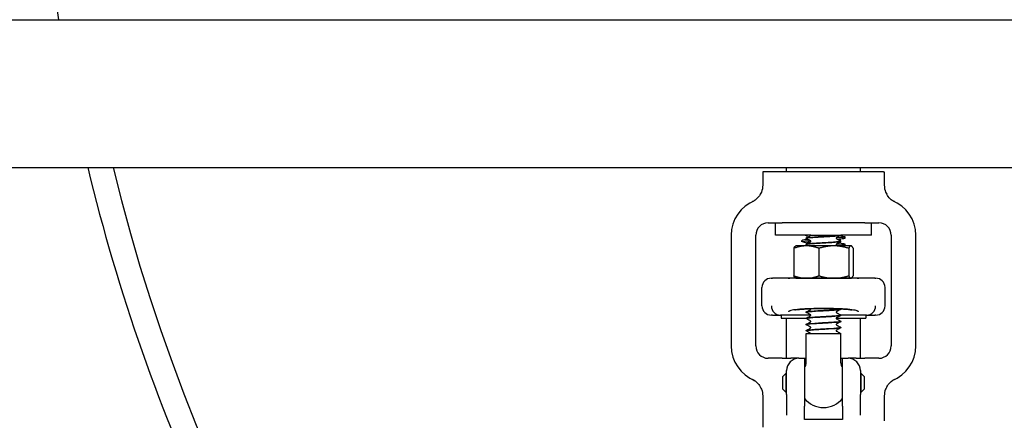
# Model space of a CAD drawing. Header units: inches. Extents: x 24 to 1128, y -58 to 748.
# Tile 556 of 656: x 907.4 to 917.4, y 302.54 to 306.61. Entities that reach past the tile are written whole.
import ezdxf

# ---------------------------------------------------------------- set-up
doc = ezdxf.new("R2010")
doc.units = ezdxf.units.IN
doc.header["$LTSCALE"] = 32
doc.header["$MEASUREMENT"] = 0
doc.layers.add('Visible (ANSI)', color=7, linetype='Continuous', lineweight=30)

msp = doc.modelspace()

# ---------------------------------------------------------------- linework, layer by layer
at = {"layer": 'Visible (ANSI)'}
for p, q in [((905.73584, 306.60867), (983.48584, 306.60867)), ((905.73584, 305.10867), (982.73584, 305.10867)), ((915.19084, 305.06267), (915.19084, 305.10867)), ((915.94084, 305.06267), (915.94084, 305.10867)), ((914.95479, 305.06267), (914.94834, 305.06267)), ((914.94834, 305.06267), (914.94834, 304.92871)), ((914.96243, 305.06267), (914.95479, 305.06267)), ((916.16925, 305.06267), (914.96243, 305.06267)), ((916.17688, 305.06267), (916.16925, 305.06267)), ((916.17688, 305.06267), (916.18334, 305.06267)), ((916.18334, 305.06267), (916.18334, 304.92871)), ((915.00334, 304.54617), (915.14525, 304.54617)), ((915.07834, 304.42117), (915.07834, 304.54617)), ((915.98642, 304.54617), (915.14525, 304.54617)), ((915.98642, 304.54617), (916.12834, 304.54617)), ((916.05334, 304.42117), (916.05334, 304.54617)), ((914.62834, 304.42117), (914.62834, 303.29617)), ((914.87834, 303.29617), (914.87834, 304.42117)), ((915.43717, 304.42117), (915.07834, 304.42117)), ((915.39584, 304.41651), (915.39584, 304.39662)), ((915.43717, 304.42117), (915.43717, 304.42117)), ((915.43717, 304.42117), (915.45182, 304.42117)), ((915.43717, 304.42114), (915.43717, 304.42117)), ((915.45182, 304.42117), (915.71467, 304.42117)), ((915.71467, 304.42117), (915.74077, 304.42117)), ((915.74084, 304.42117), (915.74077, 304.42117)), ((915.74084, 304.42083), (915.74084, 304.42117)), ((916.05334, 304.42117), (915.74084, 304.42117)), ((915.78459, 304.39205), (915.78459, 304.40391)), ((916.25334, 304.42117), (916.25334, 303.29617)), ((916.50334, 303.29617), (916.50334, 304.42117)), ((915.28434, 304.31267), (915.28148, 304.31102)), ((915.39201, 304.31267), (915.28434, 304.31267)), ((915.34709, 304.35498), (915.34709, 304.36684)), ((915.39084, 304.38955), (915.39084, 304.39017)), ((915.39084, 304.32699), (915.39084, 304.32761)), ((915.67068, 304.31267), (915.39201, 304.31267)), ((915.39584, 304.3831), (915.39584, 304.38098)), ((915.39584, 304.34237), (915.39584, 304.33406)), ((915.39584, 304.32054), (915.39584, 304.31267)), ((915.84451, 304.31267), (915.67068, 304.31267)), ((915.73584, 304.3779), (915.73584, 304.36534)), ((915.73584, 304.35182), (915.73584, 304.34237)), ((915.74084, 304.35827), (915.74084, 304.35889)), ((915.78459, 304.31791), (915.78459, 304.32977)), ((915.84734, 304.31267), (915.84451, 304.31267)), ((915.84734, 304.31267), (915.8502, 304.31102)), ((915.26418, 304.28753), (915.26418, 304.00881)), ((915.51985, 304.28753), (915.51985, 304.00881)), ((915.82151, 304.28753), (915.82151, 304.00881)), ((915.8675, 304.28753), (915.8675, 304.00881)), ((915.03459, 303.98367), (915.04601, 303.98367)), ((915.20777, 303.98367), (915.04601, 303.98367)), ((915.28434, 303.98367), (915.20777, 303.98367)), ((915.90743, 303.98327), (915.22425, 303.98327)), ((915.28434, 303.98367), (915.28148, 303.98532)), ((915.28434, 303.98367), (915.39201, 303.98367)), ((915.39201, 303.98367), (915.67068, 303.98367)), ((915.67068, 303.98367), (915.84451, 303.98367)), ((915.74084, 303.98327), (915.74084, 303.98352)), ((915.84451, 303.98367), (915.84734, 303.98367)), ((915.84734, 303.98367), (915.8502, 303.98532)), ((915.9239, 303.98367), (915.84734, 303.98367)), ((916.08567, 303.98367), (915.9239, 303.98367)), ((916.08567, 303.98367), (916.09709, 303.98367)), ((914.94084, 303.70242), (914.94084, 303.88992)), ((916.19084, 303.70242), (916.19084, 303.88992)), ((915.04601, 303.60867), (915.03459, 303.60867)), ((915.04601, 303.60867), (915.12871, 303.60867)), ((915.4371, 303.60867), (915.12871, 303.60867)), ((915.13459, 303.60867), (915.13459, 303.57742)), ((915.39084, 303.6388), (915.39084, 303.63942)), ((916.00296, 303.60867), (915.74079, 303.60867)), ((915.74084, 303.67008), (915.74084, 303.6707)), ((915.74084, 303.60752), (915.74084, 303.60814)), ((915.99709, 303.60867), (915.99709, 303.57742)), ((916.00296, 303.60867), (916.08567, 303.60867)), ((916.09709, 303.60867), (916.08567, 303.60867)), ((915.13459, 303.57742), (915.39089, 303.57742)), ((915.19084, 303.17117), (915.19084, 303.57742)), ((915.39084, 303.57624), (915.39084, 303.57686)), ((915.39084, 303.51368), (915.39084, 303.5143)), ((915.69458, 303.57742), (915.99709, 303.57742)), ((915.74084, 303.54496), (915.74084, 303.54558)), ((915.94084, 303.17117), (915.94084, 303.57742)), ((915.39084, 303.45111), (915.39084, 303.45173)), ((915.39084, 303.42117), (915.74084, 303.42117)), ((915.39084, 303.12427), (915.39084, 303.42117)), ((915.74084, 303.48239), (915.74084, 303.48302)), ((915.74084, 303.12427), (915.74084, 303.42117)), ((915.14525, 303.17117), (915.00334, 303.17117)), ((915.14525, 303.17117), (915.23419, 303.17117)), ((915.31584, 303.17117), (915.23419, 303.17117)), ((915.31584, 303.17117), (915.37209, 303.17117)), ((915.37209, 303.17117), (915.39084, 303.17117)), ((915.37209, 303.17117), (915.37209, 302.68625)), ((915.74084, 303.17117), (915.75959, 303.17117)), ((915.75959, 303.17117), (915.81584, 303.17117)), ((915.75959, 302.68625), (915.75959, 303.17117)), ((915.89749, 303.17117), (915.81584, 303.17117)), ((915.89749, 303.17117), (915.98642, 303.17117)), ((916.12834, 303.17117), (915.98642, 303.17117)), ((915.15334, 302.98492), (915.18459, 303.01617)), ((915.18459, 303.01617), (915.18459, 302.82617)), ((915.18459, 303.01617), (915.19084, 303.01617)), ((915.19084, 302.80371), (915.19084, 303.04617)), ((915.94084, 303.04617), (915.94084, 302.80371)), ((915.94084, 303.01617), (915.94709, 303.01617)), ((915.94709, 302.82617), (915.94709, 303.01617)), ((915.97834, 302.98492), (915.94709, 303.01617)), ((915.15334, 302.85742), (915.15334, 302.98492)), ((915.97834, 302.98492), (915.97834, 302.85742)), ((915.15334, 302.85742), (915.18459, 302.82617)), ((915.18459, 302.82617), (915.19084, 302.82617)), ((915.19084, 302.80371), (915.19084, 302.59405)), ((915.94084, 302.82617), (915.94709, 302.82617)), ((915.94084, 302.59405), (915.94084, 302.80371)), ((915.97834, 302.85742), (915.94709, 302.82617)), ((914.94834, 302.78863), (914.94834, 302.47242)), ((916.18334, 302.78863), (916.18334, 302.53492)), ((915.37209, 302.5481), (915.37209, 302.68625)), ((915.75959, 302.68625), (915.75959, 302.5481)), ((915.75959, 302.5481), (915.37209, 302.5481))]:
    msp.add_line(p, q, dxfattribs=at)
for centre, radius, start, end in [((926.56584, 309.54617), 19, 100.538275, 188.893904), ((926.56584, 309.54617), 19, 193.506321, 217), ((926.56584, 309.54617), 19, 193.506321, 217), ((926.56584, 309.54617), 18.75, 193.689887, 259.742957), ((915.00334, 304.42117), 0.375, 110.895709, 180), ((916.12834, 304.42117), 0.375, 0, 69.104291), ((915.00334, 304.42117), 0.125, 90, 180), ((916.12834, 304.42117), 0.125, 0, 90), ((915.03459, 303.88992), 0.09375, 90, 180), ((916.09709, 303.88992), 0.09375, 0, 90), ((915.03459, 303.70242), 0.09375, 180, 270), ((916.09709, 303.70242), 0.09375, 270, 0), ((915.00334, 303.29617), 0.375, 180, 249.104291), ((915.00334, 303.29617), 0.125, 180, 270), ((916.12834, 303.29617), 0.125, 270, 0), ((916.12834, 303.29617), 0.375, 290.895709, 0), ((915.31584, 303.04617), 0.125, 90, 180), ((915.32834, 303.12427), 0.0625, 319.464198, 0), ((915.80334, 303.12427), 0.0625, 180, 220.535802), ((915.81584, 303.04617), 0.125, 0, 90), ((915.56584, 302.92117), 0.25, 139.464198, 140.805033), ((915.56584, 302.92117), 0.25, 39.194967, 40.535802), ((915.56584, 302.92117), 0.25, 219.194967, 320.805033)]:
    msp.add_arc(centre, radius, start, end, dxfattribs=at)
for centre, major_axis, ratio, start_param, end_param in [((915.12785, 303.70242), (0.01834, -0.09202), 0.97679102, 4.52009819, 6.07292062), ((916.00383, 303.70242), (0.01834, 0.09202), 0.97679102, 3.35185734, 4.90467977), ((915.35454, 303.70242), (-0.24503, -0.08795), 0.13252538, 0.33573791, 0.3537118), ((915.77714, 303.70242), (0.24503, -0.08795), 0.13252538, 5.9294735, 5.9474474)]:
    msp.add_ellipse(centre, major_axis=major_axis, ratio=ratio, start_param=start_param, end_param=end_param, dxfattribs=at)
for points, knots in [([(914.94834, 304.92871), (914.94834, 304.9043), (914.94357, 304.88012), (914.93129, 304.8502), (914.92783, 304.84308), (914.92394, 304.83622)], [0, 0, 0, 0, 0.18604443, 0.18604443, 0.246402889, 0.246402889, 0.246402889, 0.246402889]), ([(916.18334, 304.92871), (916.18334, 304.9043), (916.18811, 304.88012), (916.20038, 304.8502), (916.20385, 304.84308), (916.20774, 304.83622)], [0, 0, 0, 0, 0.18604443, 0.18604443, 0.246402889, 0.246402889, 0.246402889, 0.246402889]), ([(914.92394, 304.83622), (914.91781, 304.82541), (914.91062, 304.81524), (914.89455, 304.79671), (914.88575, 304.78836), (914.86524, 304.77234), (914.85564, 304.76683), (914.84981, 304.76367), (914.84937, 304.76343), (914.84892, 304.76319)], [0, 0, 0, 0, 0.094692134, 0.094692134, 0.187007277, 0.187007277, 0.294045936, 0.294045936, 0.301560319, 0.301560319, 0.301560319, 0.301560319]), ([(916.28276, 304.76319), (916.28191, 304.76364), (916.28109, 304.76409), (916.27304, 304.76851), (916.25904, 304.77679), (916.22957, 304.8039), (916.21736, 304.81925), (916.20774, 304.83622)], [0.010286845, 0.010286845, 0.010286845, 0.010286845, 0.015902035, 0.015902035, 0.08584187, 0.08584187, 0.151933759, 0.151933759, 0.151933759, 0.151933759]), ([(914.84892, 304.76319), (914.84666, 304.76199), (914.84434, 304.76081), (914.84186, 304.75962), (914.84176, 304.75958), (914.84167, 304.75953)], [-0.020804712, -0.020804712, -0.020804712, -0.020804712, 0, 0, 0.000806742, 0.000806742, 0.000806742, 0.000806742]), ([(916.29001, 304.75953), (916.28991, 304.75958), (916.28982, 304.75962), (916.28738, 304.76079), (916.28506, 304.76197), (916.28276, 304.76319)], [-0.7199277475, -0.7199277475, -0.7199277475, -0.7199277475, -0.71835885, -0.71835885, -0.678581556, -0.678581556, -0.678581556, -0.678581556]), ([(915.39084, 304.3902), (915.3909, 304.39148), (915.39138, 304.39267), (915.39248, 304.39433), (915.39307, 304.39488), (915.39411, 304.39568), (915.39459, 304.39596), (915.39505, 304.3962)], [0, 0, 0, 0, 0.0179607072, 0.0179607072, 0.0351353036, 0.0351353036, 0.0511829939, 0.0511829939, 0.0511829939, 0.0511829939]), ([(915.391, 304.38952), (915.39089, 304.39022), (915.39206, 304.39091), (915.39457, 304.39161), (915.40569, 304.39469), (915.44292, 304.39777), (915.49204, 304.40086), (915.5408, 304.40392), (915.60013, 304.40698), (915.64766, 304.41004), (915.69526, 304.4131), (915.72993, 304.41616), (915.73857, 304.41923), (915.74008, 304.41976), (915.74084, 304.4203), (915.74084, 304.42083)], [-9.42748697, -9.42748697, -9.42748697, -9.42748697, -9.21800988, -9.21800988, -9.21800988, -8.28932797, -8.28932797, -8.28932797, -7.36745047, -7.36745047, -7.36745047, -6.4443529, -6.4443529, -6.4443529, -6.28318531, -6.28318531, -6.28318531, -6.28318531]), ([(915.74077, 304.42117), (915.73922, 304.41808), (915.71081, 304.41499), (915.6664, 304.41191), (915.622, 304.40882), (915.56268, 304.40573), (915.51115, 304.40265), (915.45964, 304.39956), (915.41713, 304.39648), (915.39991, 304.39339), (915.39391, 304.39232), (915.39103, 304.39124), (915.39111, 304.39017)], [0.0284489, 0.0284489, 0.0284489, 0.0284489, 0.95866177, 0.95866177, 0.95866177, 1.88860597, 1.88860597, 1.88860597, 2.81828424, 2.81828424, 2.81828424, 3.14159265, 3.14159265, 3.14159265, 3.14159265]), ([(915.43536, 304.41736), (915.43539, 304.41738), (915.43557, 304.41748), (915.43612, 304.41805), (915.43643, 304.41844), (915.43697, 304.41958), (915.43717, 304.42035), (915.43717, 304.42114)], [0.006616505, 0.006616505, 0.006616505, 0.006616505, 0.0240177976, 0.0240177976, 0.0367345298, 0.0367345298, 0.0499151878, 0.0499151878, 0.0499151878, 0.0499151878]), ([(915.77982, 304.40633), (915.78289, 304.40554), (915.78451, 304.40475), (915.78459, 304.40396), (915.7849, 304.40049), (915.75507, 304.39702), (915.70551, 304.39354), (915.70225, 304.39331), (915.69891, 304.39309), (915.69549, 304.39286)], [156.87400369, 156.87400369, 156.87400369, 156.87400369, 157.0747399, 157.0747399, 157.0747399, 157.9578984, 157.9578984, 157.9578984, 158.01598536, 158.01598536, 158.01598536, 158.01598536]), ([(915.74084, 304.4208), (915.74078, 304.41953), (915.7403, 304.41833), (915.7392, 304.41667), (915.7386, 304.41612), (915.73756, 304.41532), (915.73709, 304.41504), (915.73663, 304.4148)], [0, 0, 0, 0, 0.0179607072, 0.0179607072, 0.0351353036, 0.0351353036, 0.0511829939, 0.0511829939, 0.0511829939, 0.0511829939]), ([(915.35171, 304.35256), (915.35085, 304.35278), (915.3501, 304.35301), (915.34948, 304.35323), (915.34009, 304.35667), (915.35989, 304.3601), (915.40211, 304.36354), (915.41041, 304.36421), (915.41954, 304.36489), (915.42934, 304.36556)], [-166.71003963, -166.71003963, -166.71003963, -166.71003963, -166.65250255, -166.65250255, -166.65250255, -165.77937014, -165.77937014, -165.77937014, -165.60781864, -165.60781864, -165.60781864, -165.60781864]), ([(915.4096, 304.37597), (915.39543, 304.37488), (915.38323, 304.37379), (915.3736, 304.37271), (915.35629, 304.37075), (915.34748, 304.36879), (915.34742, 304.36684)], [159.446970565, 159.446970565, 159.446970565, 159.446970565, 159.723807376, 159.723807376, 159.723807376, 160.221225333, 160.221225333, 160.221225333, 160.221225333]), ([(915.39084, 304.32696), (915.39074, 304.32999), (915.41631, 304.33301), (915.45822, 304.33603), (915.50065, 304.3391), (915.55885, 304.34216), (915.61085, 304.34522), (915.6646, 304.34838), (915.71035, 304.35155), (915.72979, 304.35471), (915.73708, 304.3559), (915.74061, 304.35708), (915.74054, 304.35827)], [-15.71067228, -15.71067228, -15.71067228, -15.71067228, -14.79949305, -14.79949305, -14.79949305, -13.87702404, -13.87702404, -13.87702404, -12.92355433, -12.92355433, -12.92355433, -12.56637061, -12.56637061, -12.56637061, -12.56637061]), ([(915.39505, 304.38352), (915.39433, 304.38389), (915.39357, 304.38434), (915.39233, 304.38563), (915.39189, 304.38619), (915.39116, 304.38765), (915.39088, 304.38857), (915.39084, 304.38952)], [0, 0, 0, 0, 0.0248984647, 0.0248984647, 0.0378207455, 0.0378207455, 0.0512080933, 0.0512080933, 0.0512080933, 0.0512080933]), ([(915.39084, 304.32764), (915.3909, 304.32891), (915.39138, 304.33011), (915.39248, 304.33177), (915.39307, 304.33232), (915.39411, 304.33312), (915.39459, 304.3334), (915.39505, 304.33364)], [0, 0, 0, 0, 0.0179607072, 0.0179607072, 0.0351353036, 0.0351353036, 0.0511829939, 0.0511829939, 0.0511829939, 0.0511829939]), ([(915.39505, 304.32096), (915.39433, 304.32133), (915.39357, 304.32178), (915.39233, 304.32307), (915.39189, 304.32363), (915.39116, 304.32509), (915.39088, 304.32601), (915.39084, 304.32696)], [0, 0, 0, 0, 0.0248984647, 0.0248984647, 0.0378207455, 0.0378207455, 0.0512080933, 0.0512080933, 0.0512080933, 0.0512080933]), ([(915.74063, 304.35892), (915.74076, 304.35807), (915.73903, 304.35723), (915.73535, 304.35639), (915.72188, 304.35331), (915.68263, 304.35023), (915.63257, 304.34714), (915.58251, 304.34406), (915.52285, 304.34098), (915.47632, 304.3379), (915.42981, 304.33482), (915.39754, 304.33174), (915.39182, 304.32866), (915.39117, 304.32831), (915.39086, 304.32796), (915.39089, 304.32761)], [6.2804763, 6.2804763, 6.2804763, 6.2804763, 6.53439267, 6.53439267, 6.53439267, 7.46278218, 7.46278218, 7.46278218, 8.39092206, 8.39092206, 8.39092206, 9.318815, 9.318815, 9.318815, 9.42477796, 9.42477796, 9.42477796, 9.42477796]), ([(915.42518, 304.3494), (915.41954, 304.34871), (915.41463, 304.34802), (915.41057, 304.34732), (915.40089, 304.34567), (915.39613, 304.34402), (915.39617, 304.34237)], [165.908988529, 165.908988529, 165.908988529, 165.908988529, 166.085001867, 166.085001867, 166.085001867, 166.50441064, 166.50441064, 166.50441064, 166.50441064]), ([(915.43717, 304.35858), (915.43717, 304.35979), (915.43667, 304.36091), (915.43588, 304.36198), (915.43559, 304.3622), (915.43539, 304.36235), (915.43535, 304.36237), (915.43535, 304.36237)], [0, 0, 0, 0, 0.0201710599, 0.0201710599, 0.0365922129, 0.0365922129, 0.045399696, 0.045399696, 0.045399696, 0.045399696]), ([(915.43536, 304.3548), (915.43539, 304.35482), (915.43557, 304.35491), (915.43612, 304.35549), (915.43643, 304.35588), (915.43697, 304.35701), (915.43717, 304.35779), (915.43717, 304.35858)], [0.006616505, 0.006616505, 0.006616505, 0.006616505, 0.0240177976, 0.0240177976, 0.0367345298, 0.0367345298, 0.0499151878, 0.0499151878, 0.0499151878, 0.0499151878]), ([(915.6963, 304.39363), (915.69624, 304.3936), (915.69606, 304.39349), (915.69555, 304.39295), (915.69524, 304.39257), (915.69471, 304.39143), (915.6945, 304.39065), (915.6945, 304.38986)], [0.0087512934, 0.0087512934, 0.0087512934, 0.0087512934, 0.0240177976, 0.0240177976, 0.0367345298, 0.0367345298, 0.0499151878, 0.0499151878, 0.0499151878, 0.0499151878]), ([(915.6945, 304.38986), (915.6945, 304.38865), (915.69501, 304.38753), (915.6958, 304.38646), (915.69608, 304.38624), (915.69629, 304.38609), (915.69632, 304.38607), (915.69632, 304.38607)], [0, 0, 0, 0, 0.0201710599, 0.0201710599, 0.0365922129, 0.0365922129, 0.045399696, 0.045399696, 0.045399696, 0.045399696]), ([(915.6963, 304.33107), (915.69624, 304.33104), (915.69606, 304.33092), (915.69555, 304.33039), (915.69524, 304.33), (915.69471, 304.32887), (915.6945, 304.32809), (915.6945, 304.3273)], [0.0087512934, 0.0087512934, 0.0087512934, 0.0087512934, 0.0240177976, 0.0240177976, 0.0367345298, 0.0367345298, 0.0499151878, 0.0499151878, 0.0499151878, 0.0499151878]), ([(915.6945, 304.3273), (915.6945, 304.32609), (915.69501, 304.32497), (915.6958, 304.32389), (915.69608, 304.32368), (915.69629, 304.32353), (915.69632, 304.32351), (915.69632, 304.32351)], [0, 0, 0, 0, 0.0201710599, 0.0201710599, 0.0365922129, 0.0365922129, 0.045399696, 0.045399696, 0.045399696, 0.045399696]), ([(915.7355, 304.34237), (915.73554, 304.34067), (915.73046, 304.33897), (915.72018, 304.33727), (915.71563, 304.33652), (915.71008, 304.33576), (915.70369, 304.33501)], [163.362817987, 163.362817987, 163.362817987, 163.362817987, 163.795330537, 163.795330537, 163.795330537, 163.986969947, 163.986969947, 163.986969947, 163.986969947]), ([(915.77993, 304.33219), (915.7814, 304.33181), (915.78253, 304.33143), (915.78329, 304.33105), (915.79028, 304.32758), (915.7673, 304.32411), (915.72236, 304.32064), (915.71666, 304.3202), (915.71061, 304.31976), (915.70427, 304.31932)], [163.15718899, 163.15718899, 163.15718899, 163.15718899, 163.25401014, 163.25401014, 163.25401014, 164.13622783, 164.13622783, 164.13622783, 164.24823935, 164.24823935, 164.24823935, 164.24823935]), ([(915.70468, 304.38164), (915.71668, 304.38247), (915.72764, 304.38331), (915.73726, 304.38414), (915.76762, 304.38678), (915.78418, 304.38942), (915.78443, 304.39205)], [-164.245485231, -164.245485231, -164.245485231, -164.245485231, -164.033123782, -164.033123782, -164.033123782, -163.362817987, -163.362817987, -163.362817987, -163.362817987]), ([(915.73663, 304.36492), (915.73734, 304.36455), (915.7381, 304.3641), (915.73935, 304.36281), (915.73979, 304.36225), (915.74052, 304.36079), (915.74079, 304.35987), (915.74084, 304.35892)], [0, 0, 0, 0, 0.0248984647, 0.0248984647, 0.0378207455, 0.0378207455, 0.0512080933, 0.0512080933, 0.0512080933, 0.0512080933]), ([(915.74084, 304.35824), (915.74078, 304.35697), (915.7403, 304.35577), (915.7392, 304.35411), (915.7386, 304.35356), (915.73756, 304.35276), (915.73709, 304.35248), (915.73663, 304.35224)], [0, 0, 0, 0, 0.0179607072, 0.0179607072, 0.0351353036, 0.0351353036, 0.0511829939, 0.0511829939, 0.0511829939, 0.0511829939]), ([(915.20777, 303.98367), (915.20779, 303.98367), (915.20782, 303.98367), (915.21055, 303.98366), (915.21595, 303.98327), (915.22425, 303.98327)], [-0.002446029, -0.002446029, -0.002446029, -0.002446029, 0, 0, 0.304090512, 0.304090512, 0.304090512, 0.304090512]), ([(915.90743, 303.98327), (915.91573, 303.98327), (915.92113, 303.98366), (915.92386, 303.98367), (915.92388, 303.98367), (915.9239, 303.98367)], [0.048112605, 0.048112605, 0.048112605, 0.048112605, 0.355497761, 0.355497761, 0.357970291, 0.357970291, 0.357970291, 0.357970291]), ([(915.22567, 303.65293), (915.22517, 303.65273), (915.22468, 303.65251), (915.22213, 303.6514), (915.22027, 303.65047), (915.21583, 303.64798), (915.21361, 303.64639), (915.2114, 303.64437), (915.21093, 303.6439), (915.21046, 303.64339), (915.21041, 303.64333), (915.21036, 303.64328)], [0.051663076, 0.051663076, 0.051663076, 0.051663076, 0.070365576, 0.070365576, 0.150604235, 0.150604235, 0.283222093, 0.283222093, 0.323420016, 0.323420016, 0.328258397, 0.328258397, 0.328258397, 0.328258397]), ([(915.90601, 303.65293), (915.89677, 303.65679), (915.879, 303.66045), (915.82841, 303.66696), (915.79607, 303.66976), (915.72094, 303.67411), (915.67886, 303.67563), (915.59042, 303.67718), (915.5449, 303.6772), (915.45633, 303.67573), (915.41413, 303.67425), (915.33856, 303.66998), (915.30592, 303.66722), (915.25375, 303.66067), (915.23519, 303.65691), (915.22567, 303.65293)], [0, 0, 0, 0, 0.34420502, 0.34420502, 0.68830354, 0.68830354, 1.03222267, 1.03222267, 1.37588386, 1.37588386, 1.71934577, 1.71934577, 2.0628667, 2.0628667, 2.41738079, 2.41738079, 2.41738079, 2.41738079]), ([(915.27341, 303.66156), (915.27341, 303.66157), (915.27356, 303.6616), (915.27495, 303.6619), (915.27812, 303.66251), (915.28942, 303.66427), (915.29924, 303.66554), (915.32684, 303.6684), (915.34607, 303.66997), (915.39318, 303.67293), (915.42174, 303.67424), (915.4839, 303.67616), (915.51841, 303.67674), (915.58767, 303.67697), (915.62271, 303.67662), (915.68942, 303.67502), (915.72064, 303.67381), (915.77567, 303.67073), (915.79936, 303.66891), (915.83449, 303.66536), (915.84741, 303.66356), (915.85608, 303.66203), (915.85752, 303.66173), (915.85819, 303.66159), (915.85826, 303.66157), (915.85827, 303.66157)], [-3.91979051, -3.91979051, -3.91979051, -3.91979051, -3.8923457, -3.8923457, -3.77961797, -3.77961797, -3.61220285, -3.61220285, -3.38932321, -3.38932321, -3.13245832, -3.13245832, -2.85901356, -2.85901356, -2.5819763, -2.5819763, -2.30862404, -2.30862404, -2.04776242, -2.04776242, -1.82145922, -1.82145922, -1.74879256, -1.74879256, -1.72893876, -1.72893876, -1.72893876, -1.72893876]), ([(915.39084, 303.63945), (915.3909, 303.64073), (915.39138, 303.64192), (915.39248, 303.64358), (915.39307, 303.64413), (915.39411, 303.64493), (915.39459, 303.64521), (915.39505, 303.64545)], [0, 0, 0, 0, 0.0179607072, 0.0179607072, 0.0351353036, 0.0351353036, 0.0511829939, 0.0511829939, 0.0511829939, 0.0511829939]), ([(915.39505, 303.63277), (915.39433, 303.63314), (915.39357, 303.63359), (915.39233, 303.63488), (915.39189, 303.63544), (915.39116, 303.6369), (915.39088, 303.63782), (915.39084, 303.63877)], [0, 0, 0, 0, 0.0248984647, 0.0248984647, 0.0378207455, 0.0378207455, 0.0512080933, 0.0512080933, 0.0512080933, 0.0512080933]), ([(915.391, 303.57621), (915.39089, 303.5769), (915.39204, 303.57759), (915.39451, 303.57828), (915.40553, 303.58136), (915.4425, 303.58443), (915.49138, 303.5875), (915.54026, 303.59058), (915.59989, 303.59365), (915.64763, 303.59672), (915.69536, 303.59979), (915.73009, 303.60286), (915.73863, 303.60594), (915.7401, 303.60646), (915.74079, 303.60699), (915.74074, 303.60752)], [-91.10889597, -91.10889597, -91.10889597, -91.10889597, -90.90087422, -90.90087422, -90.90087422, -89.97486091, -89.97486091, -89.97486091, -89.04907065, -89.04907065, -89.04907065, -88.12350084, -88.12350084, -88.12350084, -87.9645943, -87.9645943, -87.9645943, -87.9645943]), ([(915.39116, 303.63877), (915.39104, 303.64011), (915.3955, 303.64144), (915.40463, 303.64278), (915.42561, 303.64585), (915.47081, 303.64892), (915.52311, 303.65199), (915.57539, 303.65505), (915.63355, 303.65812), (915.67556, 303.66119), (915.71615, 303.66415), (915.74074, 303.66712), (915.74083, 303.67008)], [-84.82571066, -84.82571066, -84.82571066, -84.82571066, -84.42337381, -84.42337381, -84.42337381, -83.49886711, -83.49886711, -83.49886711, -82.57456527, -82.57456527, -82.57456527, -81.68140899, -81.68140899, -81.68140899, -81.68140899]), ([(915.74083, 303.60817), (915.74084, 303.60808), (915.74083, 303.608), (915.74079, 303.60792), (915.73958, 303.60485), (915.71188, 303.60178), (915.66816, 303.59872), (915.62448, 303.59565), (915.56583, 303.59259), (915.51436, 303.58953), (915.46294, 303.58647), (915.41989, 303.5834), (915.40144, 303.58034), (915.39445, 303.57918), (915.39105, 303.57802), (915.39112, 303.57686)], [81.67869998, 81.67869998, 81.67869998, 81.67869998, 81.70389776, 81.70389776, 81.70389776, 82.62771606, 82.62771606, 82.62771606, 83.55076515, 83.55076515, 83.55076515, 84.47308573, 84.47308573, 84.47308573, 84.82300165, 84.82300165, 84.82300165, 84.82300165]), ([(915.74071, 303.67073), (915.74056, 303.66825), (915.72408, 303.66577), (915.69456, 303.66329), (915.65784, 303.66021), (915.6018, 303.65712), (915.54788, 303.65404), (915.49402, 303.65096), (915.44354, 303.64788), (915.41571, 303.6448), (915.39953, 303.643), (915.39123, 303.64121), (915.39115, 303.63942)], [75.39551467, 75.39551467, 75.39551467, 75.39551467, 76.14250753, 76.14250753, 76.14250753, 77.07181726, 77.07181726, 77.07181726, 78.00010538, 78.00010538, 78.00010538, 78.53981634, 78.53981634, 78.53981634, 78.53981634]), ([(915.43717, 303.67039), (915.43717, 303.6716), (915.43667, 303.67272), (915.43588, 303.6738), (915.43559, 303.67401), (915.43539, 303.67416), (915.43535, 303.67418), (915.43535, 303.67418)], [0, 0, 0, 0, 0.0201710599, 0.0201710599, 0.0365922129, 0.0365922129, 0.045399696, 0.045399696, 0.045399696, 0.045399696]), ([(915.43717, 303.60783), (915.43717, 303.60904), (915.43667, 303.61016), (915.43588, 303.61123), (915.43559, 303.61145), (915.43539, 303.6116), (915.43535, 303.61162), (915.43535, 303.61162)], [0, 0, 0, 0, 0.0201710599, 0.0201710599, 0.0365922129, 0.0365922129, 0.045399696, 0.045399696, 0.045399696, 0.045399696]), ([(915.43536, 303.66661), (915.43539, 303.66663), (915.43557, 303.66673), (915.43612, 303.6673), (915.43643, 303.66769), (915.43697, 303.66883), (915.43717, 303.6696), (915.43717, 303.67039)], [0.0066165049, 0.0066165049, 0.0066165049, 0.0066165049, 0.0240177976, 0.0240177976, 0.0367345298, 0.0367345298, 0.0499151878, 0.0499151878, 0.0499151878, 0.0499151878]), ([(915.43536, 303.60405), (915.43539, 303.60407), (915.43557, 303.60416), (915.43612, 303.60474), (915.43643, 303.60513), (915.43697, 303.60626), (915.43717, 303.60704), (915.43717, 303.60783)], [0.006616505, 0.006616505, 0.006616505, 0.006616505, 0.0240177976, 0.0240177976, 0.0367345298, 0.0367345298, 0.0499151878, 0.0499151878, 0.0499151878, 0.0499151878]), ([(915.6963, 303.64288), (915.69624, 303.64285), (915.69606, 303.64274), (915.69555, 303.6422), (915.69524, 303.64182), (915.69471, 303.64068), (915.6945, 303.6399), (915.6945, 303.63911)], [0.0087512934, 0.0087512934, 0.0087512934, 0.0087512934, 0.0240177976, 0.0240177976, 0.0367345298, 0.0367345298, 0.0499151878, 0.0499151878, 0.0499151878, 0.0499151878]), ([(915.6945, 303.63911), (915.6945, 303.6379), (915.69501, 303.63678), (915.6958, 303.63571), (915.69608, 303.63549), (915.69629, 303.63534), (915.69632, 303.63532), (915.69632, 303.63532)], [0, 0, 0, 0, 0.0201710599, 0.0201710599, 0.0365922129, 0.0365922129, 0.045399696, 0.045399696, 0.045399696, 0.045399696]), ([(915.74084, 303.67005), (915.74078, 303.66878), (915.7403, 303.66758), (915.7392, 303.66592), (915.7386, 303.66537), (915.73756, 303.66457), (915.73709, 303.66429), (915.73663, 303.66405)], [0, 0, 0, 0, 0.0179607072, 0.0179607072, 0.0351353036, 0.0351353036, 0.0511829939, 0.0511829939, 0.0511829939, 0.0511829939]), ([(915.73663, 303.61417), (915.73734, 303.6138), (915.7381, 303.61335), (915.73935, 303.61206), (915.73979, 303.6115), (915.74052, 303.61004), (915.74079, 303.60912), (915.74084, 303.60817)], [0, 0, 0, 0, 0.0248984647, 0.0248984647, 0.0378207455, 0.0378207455, 0.0512080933, 0.0512080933, 0.0512080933, 0.0512080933]), ([(915.74084, 303.60749), (915.74078, 303.60622), (915.7403, 303.60502), (915.7392, 303.60336), (915.7386, 303.60281), (915.73756, 303.60201), (915.73709, 303.60173), (915.73663, 303.60149)], [0, 0, 0, 0, 0.0179607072, 0.0179607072, 0.0351353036, 0.0351353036, 0.0511829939, 0.0511829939, 0.0511829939, 0.0511829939]), ([(915.92132, 303.64328), (915.92127, 303.64333), (915.92122, 303.64339), (915.92076, 303.64389), (915.9203, 303.64435), (915.91809, 303.64637), (915.91586, 303.64797), (915.9114, 303.65047), (915.90954, 303.6514), (915.907, 303.65251), (915.90651, 303.65272), (915.90601, 303.65293)], [-0.00483264, -0.00483264, -0.00483264, -0.00483264, 0, 0, 0.039299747, 0.039299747, 0.172861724, 0.172861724, 0.252787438, 0.252787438, 0.271531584, 0.271531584, 0.271531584, 0.271531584]), ([(915.39084, 303.57689), (915.3909, 303.57816), (915.39138, 303.57936), (915.39248, 303.58102), (915.39307, 303.58157), (915.39411, 303.58237), (915.39459, 303.58265), (915.39505, 303.58289)], [0, 0, 0, 0, 0.0179607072, 0.0179607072, 0.0351353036, 0.0351353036, 0.0511829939, 0.0511829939, 0.0511829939, 0.0511829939]), ([(915.39505, 303.57021), (915.39433, 303.57058), (915.39357, 303.57103), (915.39233, 303.57232), (915.39189, 303.57288), (915.39116, 303.57434), (915.39088, 303.57526), (915.39084, 303.57621)], [0, 0, 0, 0, 0.0248984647, 0.0248984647, 0.0378207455, 0.0378207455, 0.0512080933, 0.0512080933, 0.0512080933, 0.0512080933]), ([(915.39084, 303.51365), (915.39084, 303.51366), (915.39084, 303.51367), (915.39084, 303.51367), (915.39084, 303.51675), (915.41758, 303.51983), (915.46088, 303.52291), (915.50417, 303.52599), (915.56298, 303.52907), (915.61491, 303.53215), (915.66682, 303.53522), (915.71063, 303.5383), (915.72966, 303.54138), (915.73703, 303.54257), (915.74061, 303.54376), (915.74054, 303.54496)], [-97.39208127, -97.39208127, -97.39208127, -97.39208127, -97.38943465, -97.38943465, -97.38943465, -96.46178598, -96.46178598, -96.46178598, -95.5343789, -95.5343789, -95.5343789, -94.60721074, -94.60721074, -94.60721074, -94.24777961, -94.24777961, -94.24777961, -94.24777961]), ([(915.39084, 303.51432), (915.3909, 303.5156), (915.39138, 303.5168), (915.39248, 303.51846), (915.39307, 303.519), (915.39411, 303.51981), (915.39459, 303.52009), (915.39505, 303.52033)], [0, 0, 0, 0, 0.0179607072, 0.0179607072, 0.0351353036, 0.0351353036, 0.0511829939, 0.0511829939, 0.0511829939, 0.0511829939]), ([(915.39505, 303.50764), (915.39433, 303.50802), (915.39357, 303.50847), (915.39233, 303.50976), (915.39189, 303.51032), (915.39116, 303.51178), (915.39088, 303.5127), (915.39084, 303.51365)], [0, 0, 0, 0, 0.0248984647, 0.0248984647, 0.0378207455, 0.0378207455, 0.0512080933, 0.0512080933, 0.0512080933, 0.0512080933]), ([(915.74064, 303.5456), (915.74077, 303.54481), (915.73922, 303.54401), (915.73593, 303.54321), (915.72317, 303.54013), (915.68446, 303.53704), (915.6346, 303.53396), (915.58484, 303.53088), (915.52517, 303.5278), (915.47832, 303.52472), (915.43156, 303.52165), (915.39867, 303.51858), (915.39213, 303.51551), (915.39127, 303.5151), (915.39087, 303.5147), (915.3909, 303.5143)], [87.96188529, 87.96188529, 87.96188529, 87.96188529, 88.20206286, 88.20206286, 88.20206286, 89.13159501, 89.13159501, 89.13159501, 90.05910766, 90.05910766, 90.05910766, 90.98477221, 90.98477221, 90.98477221, 91.10618695, 91.10618695, 91.10618695, 91.10618695]), ([(915.43717, 303.54527), (915.43717, 303.54647), (915.43667, 303.54759), (915.43588, 303.54867), (915.43559, 303.54889), (915.43539, 303.54904), (915.43535, 303.54905), (915.43535, 303.54905)], [0, 0, 0, 0, 0.0201710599, 0.0201710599, 0.0365922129, 0.0365922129, 0.045399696, 0.045399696, 0.045399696, 0.045399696]), ([(915.43536, 303.54148), (915.43539, 303.5415), (915.43557, 303.5416), (915.43612, 303.54218), (915.43643, 303.54256), (915.43697, 303.5437), (915.43717, 303.54448), (915.43717, 303.54527)], [0.006616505, 0.006616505, 0.006616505, 0.006616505, 0.0240177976, 0.0240177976, 0.0367345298, 0.0367345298, 0.0499151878, 0.0499151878, 0.0499151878, 0.0499151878]), ([(915.6963, 303.58032), (915.69624, 303.58029), (915.69606, 303.58017), (915.69555, 303.57964), (915.69524, 303.57925), (915.69471, 303.57812), (915.6945, 303.57734), (915.6945, 303.57655)], [0.0087512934, 0.0087512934, 0.0087512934, 0.0087512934, 0.0240177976, 0.0240177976, 0.0367345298, 0.0367345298, 0.0499151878, 0.0499151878, 0.0499151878, 0.0499151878]), ([(915.6945, 303.57655), (915.6945, 303.57534), (915.69501, 303.57422), (915.6958, 303.57314), (915.69608, 303.57293), (915.69629, 303.57278), (915.69632, 303.57276), (915.69632, 303.57276)], [0, 0, 0, 0, 0.0201710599, 0.0201710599, 0.0365922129, 0.0365922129, 0.045399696, 0.045399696, 0.045399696, 0.045399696]), ([(915.6963, 303.51776), (915.69624, 303.51772), (915.69606, 303.51761), (915.69555, 303.51707), (915.69524, 303.51669), (915.69471, 303.51555), (915.6945, 303.51477), (915.6945, 303.51399)], [0.0087512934, 0.0087512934, 0.0087512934, 0.0087512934, 0.0240177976, 0.0240177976, 0.0367345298, 0.0367345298, 0.0499151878, 0.0499151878, 0.0499151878, 0.0499151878]), ([(915.6945, 303.51399), (915.6945, 303.51278), (915.69501, 303.51166), (915.6958, 303.51058), (915.69608, 303.51037), (915.69629, 303.51022), (915.69632, 303.5102), (915.69632, 303.5102)], [0, 0, 0, 0, 0.0201710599, 0.0201710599, 0.0365922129, 0.0365922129, 0.045399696, 0.045399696, 0.045399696, 0.045399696]), ([(915.73663, 303.55161), (915.73734, 303.55124), (915.7381, 303.55078), (915.73935, 303.5495), (915.73979, 303.54893), (915.74052, 303.54748), (915.74079, 303.54656), (915.74084, 303.5456)], [0, 0, 0, 0, 0.0248984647, 0.0248984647, 0.0378207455, 0.0378207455, 0.0512080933, 0.0512080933, 0.0512080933, 0.0512080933]), ([(915.74084, 303.54493), (915.74078, 303.54365), (915.7403, 303.54245), (915.7392, 303.54079), (915.7386, 303.54025), (915.73756, 303.53945), (915.73709, 303.53917), (915.73663, 303.53892)], [0, 0, 0, 0, 0.0179607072, 0.0179607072, 0.0351353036, 0.0351353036, 0.0511829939, 0.0511829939, 0.0511829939, 0.0511829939]), ([(915.39084, 303.45176), (915.3909, 303.45304), (915.39138, 303.45424), (915.39248, 303.4559), (915.39307, 303.45644), (915.39411, 303.45724), (915.39459, 303.45753), (915.39505, 303.45777)], [0, 0, 0, 0, 0.0179607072, 0.0179607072, 0.0351353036, 0.0351353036, 0.0511829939, 0.0511829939, 0.0511829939, 0.0511829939]), ([(915.39505, 303.44508), (915.39433, 303.44545), (915.39357, 303.44591), (915.39233, 303.44719), (915.39189, 303.44776), (915.39116, 303.44921), (915.39088, 303.45013), (915.39084, 303.45109)], [0, 0, 0, 0, 0.0248984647, 0.0248984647, 0.0378207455, 0.0378207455, 0.0512080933, 0.0512080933, 0.0512080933, 0.0512080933]), ([(915.7405, 303.48304), (915.74057, 303.48148), (915.73438, 303.47991), (915.72194, 303.47834), (915.69747, 303.47527), (915.64943, 303.47219), (915.59612, 303.46911), (915.54302, 303.46604), (915.48595, 303.46297), (915.44651, 303.4599), (915.4115, 303.45718), (915.39111, 303.45446), (915.39089, 303.45173)], [94.2450706, 94.2450706, 94.2450706, 94.2450706, 94.7168163, 94.7168163, 94.7168163, 95.64465811, 95.64465811, 95.64465811, 96.56891149, 96.56891149, 96.56891149, 97.38937226, 97.38937226, 97.38937226, 97.38937226]), ([(915.391, 303.45109), (915.39115, 303.45346), (915.40611, 303.45583), (915.43335, 303.4582), (915.46877, 303.46129), (915.52408, 303.46437), (915.57814, 303.46745), (915.63219, 303.47054), (915.68372, 303.47362), (915.71303, 303.4767), (915.73106, 303.4786), (915.74042, 303.4805), (915.74054, 303.48239)], [-103.67526658, -103.67526658, -103.67526658, -103.67526658, -102.96055032, -102.96055032, -102.96055032, -102.0313957, -102.0313957, -102.0313957, -101.10249882, -101.10249882, -101.10249882, -100.53096491, -100.53096491, -100.53096491, -100.53096491]), ([(915.43717, 303.4827), (915.43717, 303.48391), (915.43667, 303.48503), (915.43588, 303.48611), (915.43559, 303.48632), (915.43539, 303.48647), (915.43535, 303.48649), (915.43535, 303.48649)], [0, 0, 0, 0, 0.0201710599, 0.0201710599, 0.0365922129, 0.0365922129, 0.045399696, 0.045399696, 0.045399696, 0.045399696]), ([(915.43707, 303.42117), (915.43684, 303.42227), (915.43628, 303.42306), (915.43559, 303.4238), (915.4354, 303.4239), (915.43536, 303.42393), (915.43535, 303.42393), (915.43535, 303.42393)], [0, 0, 0, 0, 0.0195851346, 0.0195851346, 0.0371748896, 0.0371748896, 0.039574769, 0.039574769, 0.039574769, 0.039574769]), ([(915.43536, 303.47892), (915.43539, 303.47894), (915.43557, 303.47904), (915.43612, 303.47962), (915.43643, 303.48), (915.43697, 303.48114), (915.43717, 303.48192), (915.43717, 303.4827)], [0.0066165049, 0.0066165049, 0.0066165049, 0.0066165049, 0.0240177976, 0.0240177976, 0.0367345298, 0.0367345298, 0.0499151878, 0.0499151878, 0.0499151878, 0.0499151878]), ([(915.6963, 303.4552), (915.69624, 303.45516), (915.69606, 303.45505), (915.69555, 303.45451), (915.69524, 303.45413), (915.69471, 303.45299), (915.6945, 303.45221), (915.6945, 303.45142)], [0.0087512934, 0.0087512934, 0.0087512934, 0.0087512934, 0.0240177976, 0.0240177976, 0.0367345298, 0.0367345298, 0.0499151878, 0.0499151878, 0.0499151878, 0.0499151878]), ([(915.6945, 303.45142), (915.6945, 303.45022), (915.69501, 303.4491), (915.6958, 303.44802), (915.69608, 303.44781), (915.69629, 303.44765), (915.69632, 303.44764), (915.69632, 303.44764)], [0, 0, 0, 0, 0.0201710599, 0.0201710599, 0.0365922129, 0.0365922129, 0.045399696, 0.045399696, 0.045399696, 0.045399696]), ([(915.73663, 303.48905), (915.73734, 303.48867), (915.7381, 303.48822), (915.73935, 303.48693), (915.73979, 303.48637), (915.74052, 303.48492), (915.74079, 303.48399), (915.74084, 303.48304)], [0, 0, 0, 0, 0.0248984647, 0.0248984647, 0.0378207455, 0.0378207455, 0.0512080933, 0.0512080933, 0.0512080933, 0.0512080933]), ([(915.74084, 303.48237), (915.74078, 303.48109), (915.7403, 303.47989), (915.7392, 303.47823), (915.7386, 303.47769), (915.73756, 303.47688), (915.73709, 303.4766), (915.73663, 303.47636)], [0, 0, 0, 0, 0.0179607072, 0.0179607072, 0.0351353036, 0.0351353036, 0.0511829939, 0.0511829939, 0.0511829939, 0.0511829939]), ([(915.73663, 303.42649), (915.7373, 303.42613), (915.73801, 303.42571), (915.73917, 303.42457), (915.73959, 303.42408), (915.74032, 303.42283), (915.74063, 303.42203), (915.74077, 303.42117)], [0, 0, 0, 0, 0.0234358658, 0.0234358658, 0.0355204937, 0.0355204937, 0.0479582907, 0.0479582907, 0.0479582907, 0.0479582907]), ([(914.84167, 302.95781), (914.84176, 302.95776), (914.84186, 302.95772), (914.84434, 302.95653), (914.84666, 302.95535), (914.84892, 302.95415)], [-0.3699128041, -0.3699128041, -0.3699128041, -0.3699128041, -0.3694975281, -0.3694975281, -0.3587903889, -0.3587903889, -0.3587903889, -0.3587903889]), ([(914.84892, 302.95415), (914.84987, 302.95364), (914.85081, 302.95313), (914.86139, 302.94729), (914.88289, 302.93443), (914.91117, 302.90131), (914.91805, 302.89151), (914.92394, 302.88112)], [0.010272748, 0.010272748, 0.010272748, 0.010272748, 0.016553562, 0.016553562, 0.113905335, 0.113905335, 0.150671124, 0.150671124, 0.150671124, 0.150671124]), ([(916.20774, 302.88112), (916.21683, 302.89715), (916.22824, 302.91175), (916.2562, 302.93837), (916.26994, 302.94694), (916.27988, 302.9526), (916.28147, 302.95346), (916.28276, 302.95415)], [0, 0, 0, 0, 0.140447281, 0.140447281, 0.294725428, 0.294725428, 0.328895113, 0.328895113, 0.328895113, 0.328895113]), ([(916.28276, 302.95415), (916.28502, 302.95535), (916.28734, 302.95653), (916.28982, 302.95772), (916.28991, 302.95776), (916.29001, 302.95781)], [-0.0208046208, -0.0208046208, -0.0208046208, -0.0208046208, 0, 0, 0.0008067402, 0.0008067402, 0.0008067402, 0.0008067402]), ([(914.92394, 302.88112), (914.92849, 302.87308), (914.93246, 302.8647), (914.94409, 302.83454), (914.94834, 302.81168), (914.94834, 302.78863)], [0.291032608, 0.291032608, 0.291032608, 0.291032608, 0.361714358, 0.361714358, 0.537384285, 0.537384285, 0.537384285, 0.537384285]), ([(916.20774, 302.88112), (916.20318, 302.87308), (916.19922, 302.8647), (916.18759, 302.83454), (916.18334, 302.81168), (916.18334, 302.78863)], [0.291032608, 0.291032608, 0.291032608, 0.291032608, 0.361714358, 0.361714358, 0.537384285, 0.537384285, 0.537384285, 0.537384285])]:
    msp.add_open_spline(points, degree=3, knots=knots, dxfattribs=at)
for points in [[(915.39584, 304.41497), (915.38808, 304.41705), (915.38033, 304.41911), (915.37257, 304.42117)], [(915.39505, 304.3962), (915.4085, 304.40325), (915.42194, 304.4103), (915.43538, 304.41737)], [(915.40916, 304.42117), (915.40068, 304.41962), (915.39616, 304.41807), (915.39602, 304.41651)], [(915.73663, 304.4148), (915.72318, 304.40775), (915.70973, 304.4007), (915.6963, 304.39363)], [(915.73946, 304.41709), (915.75296, 304.41348), (915.76647, 304.4099), (915.77998, 304.40633)], [(915.3517, 304.36926), (915.36731, 304.37339), (915.38292, 304.37753), (915.39852, 304.3817)], [(915.39584, 304.34083), (915.38113, 304.34476), (915.36642, 304.34867), (915.3517, 304.35256)], [(915.43536, 304.36236), (915.42193, 304.36943), (915.40849, 304.37648), (915.39505, 304.38352)], [(915.39505, 304.33364), (915.4085, 304.34069), (915.42194, 304.34774), (915.43538, 304.35481)], [(915.41086, 304.31267), (915.40559, 304.31543), (915.40032, 304.31819), (915.39505, 304.32096)], [(915.73663, 304.35224), (915.72318, 304.34519), (915.70973, 304.33814), (915.6963, 304.33107)], [(915.69632, 304.38608), (915.70975, 304.37901), (915.72319, 304.37196), (915.73663, 304.36492)], [(915.69632, 304.32351), (915.7032, 304.3199), (915.71008, 304.31628), (915.71696, 304.31267)], [(915.72974, 304.37635), (915.72697, 304.37562), (915.72328, 304.37488), (915.71872, 304.37415)], [(915.77998, 304.38963), (915.76332, 304.38522), (915.74667, 304.38081), (915.73003, 304.37635)], [(915.73584, 304.34391), (915.75055, 304.33998), (915.76526, 304.33608), (915.77998, 304.33219)], [(915.76334, 304.31267), (915.77717, 304.31442), (915.78421, 304.31616), (915.78427, 304.31791)], [(915.77998, 304.31549), (915.77643, 304.31455), (915.77288, 304.31361), (915.76933, 304.31267)], [(915.43717, 303.98327), (915.43717, 303.98341), (915.43716, 303.98354), (915.43715, 303.98367)], [(915.74053, 303.98354), (915.74053, 303.98345), (915.7405, 303.98336), (915.74046, 303.98327)], [(915.74083, 303.98367), (915.74083, 303.98363), (915.74084, 303.98358), (915.74084, 303.98354)], [(915.39505, 303.64545), (915.4085, 303.6525), (915.42194, 303.65955), (915.43538, 303.66662)], [(915.43536, 303.61161), (915.42193, 303.61868), (915.40849, 303.62573), (915.39505, 303.63277)], [(915.39505, 303.58289), (915.4085, 303.58994), (915.42194, 303.59699), (915.43538, 303.60406)], [(915.43536, 303.67418), (915.4351, 303.67431), (915.43483, 303.67445), (915.43457, 303.67459)], [(915.73663, 303.66405), (915.72318, 303.657), (915.70973, 303.64995), (915.6963, 303.64288)], [(915.73663, 303.60149), (915.72318, 303.59444), (915.70973, 303.58739), (915.6963, 303.58032)], [(915.69632, 303.63533), (915.70975, 303.62826), (915.72319, 303.62121), (915.73663, 303.61417)], [(915.74043, 303.67268), (915.74065, 303.67209), (915.74081, 303.67142), (915.74084, 303.67073)], [(915.43536, 303.54905), (915.42193, 303.55612), (915.40849, 303.56316), (915.39505, 303.57021)], [(915.39505, 303.52033), (915.4085, 303.52737), (915.42194, 303.53443), (915.43538, 303.54149)], [(915.43536, 303.48649), (915.42193, 303.49355), (915.40849, 303.5006), (915.39505, 303.50764)], [(915.73663, 303.53892), (915.72318, 303.53188), (915.70973, 303.52483), (915.6963, 303.51776)], [(915.69632, 303.57276), (915.70975, 303.5657), (915.72319, 303.55865), (915.73663, 303.55161)], [(915.69632, 303.5102), (915.70975, 303.50314), (915.72319, 303.49609), (915.73663, 303.48905)], [(915.39505, 303.45777), (915.4085, 303.46481), (915.42194, 303.47186), (915.43538, 303.47893)], [(915.43536, 303.42393), (915.42193, 303.43099), (915.40849, 303.43804), (915.39505, 303.44508)], [(915.73663, 303.47636), (915.72318, 303.46932), (915.70973, 303.46227), (915.6963, 303.4552)], [(915.69632, 303.44764), (915.70975, 303.44057), (915.72319, 303.43353), (915.73663, 303.42649)]]:
    msp.add_open_spline(points, degree=3, dxfattribs=at)
for points, weights in [([(915.39201, 304.31267), (915.33268, 304.31267), (915.26418, 304.28753)], [1, 1.0379548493, 1]), ([(915.26418, 304.28753), (915.2734, 304.30636), (915.28148, 304.31102)], [1, 1.02815693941, 1.01453722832]), ([(915.51985, 304.28753), (915.45134, 304.31267), (915.39201, 304.31267)], [1, 1.0379548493, 1]), ([(915.67068, 304.31267), (915.60068, 304.31267), (915.51985, 304.28753)], [1, 1.0379548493, 1]), ([(915.82151, 304.28753), (915.74068, 304.31267), (915.67068, 304.31267)], [1, 1.0379548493, 1]), ([(915.84451, 304.31267), (915.83384, 304.31267), (915.82151, 304.28753)], [1, 1.0379548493, 1]), ([(915.8675, 304.28753), (915.85518, 304.31267), (915.84451, 304.31267)], [1, 1.0379548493, 1]), ([(915.26418, 304.00881), (915.33268, 303.98367), (915.39201, 303.98367)], [1, 1.0379548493, 1]), ([(915.28148, 303.98532), (915.2734, 303.98998), (915.26418, 304.00881)], [1.01453722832, 1.02815693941, 1]), ([(915.39201, 303.98367), (915.45134, 303.98367), (915.51985, 304.00881)], [1, 1.0379548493, 1]), ([(915.51985, 304.00881), (915.60068, 303.98367), (915.67068, 303.98367)], [1, 1.0379548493, 1]), ([(915.67068, 303.98367), (915.74068, 303.98367), (915.82151, 304.00881)], [1, 1.0379548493, 1]), ([(915.82151, 304.00881), (915.83384, 303.98367), (915.84451, 303.98367)], [1, 1.0379548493, 1]), ([(915.84451, 303.98367), (915.85518, 303.98367), (915.8675, 304.00881)], [1, 1.0379548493, 1])]:
    msp.add_rational_spline(points, weights, degree=2, dxfattribs=at)

doc.saveas('drawing.dxf')
